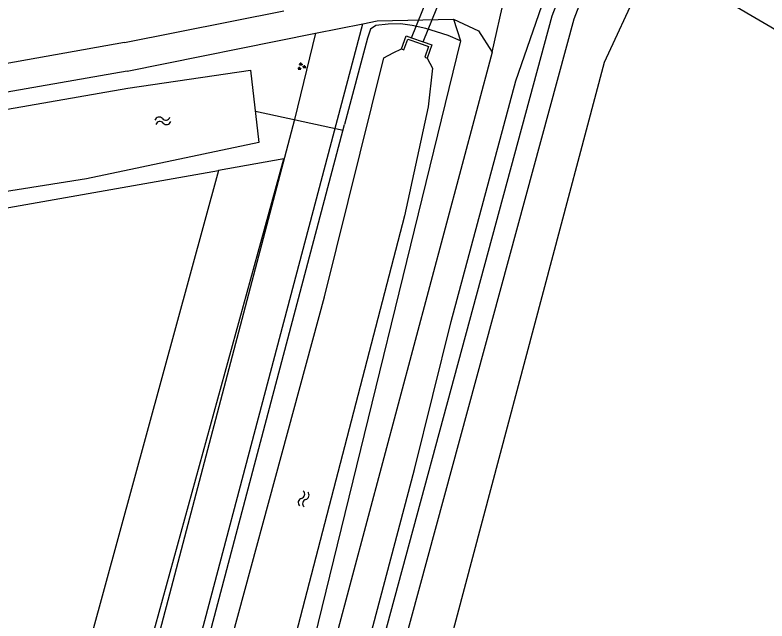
# Model space of a CAD drawing. Extents: x 133000 to 136000, y 400500 to 403500.
# Drawn here: x 134536 to 134610.2, y 402029.2 to 402089 of the extents above; entities that cross this region are included whole.
import ezdxf

# ---------------------------------------------------------------- set-up
doc = ezdxf.new("R2010")
doc.units = 0
for name, color, linetype in [('gg-knt-onverhard', 7, 'Continuous'), ('gg-knt-verharding', 7, 'Continuous'), ('gg-kntw-bovenkant insteek waterloop', 7, 'Continuous'), ('gg-kntw-waterlijn', 7, 'Continuous'), ('gg-kwrk-duiker nz buis', 7, 'Continuous'), ('gg-kwrk-duiker nz vlak', 7, 'Continuous'), ('gg-kwrk-uitstroombak niveau min 01', 7, 'Continuous'), ('gt-grn-groengrens', 7, 'Continuous'), ('gt-grn-weggrens', 7, 'Continuous'), ('gt-symb-groenvak', 7, 'Continuous'), ('gt-symb-watersymbool', 7, 'Continuous'), ('gx-grn-maaiveld', 7, 'Continuous')]:
    doc.layers.add(name, color=color, linetype=linetype)

# ---------------------------------------------------------------- blocks, each defined once
blk = doc.blocks.new('gt0-WA')
at = {"layer": 'gt-symb-watersymbool'}
for centre, start, end in [((-0.323, 0.022), 28.07249, 151.92751), ((0.427, 0.422), 208.07248, 331.92751), ((-0.323, -0.428), 28.07249, 151.92751), ((0.427, -0.028), 208.07248, 331.92751)]:
    blk.add_arc(centre, 0.425, start, end, dxfattribs=at)
blk = doc.blocks.new('gt0-GRVAK')
at = {"layer": 'gt-symb-groenvak'}
for p, q in [((-0.11, 0.189), (-0.228, 0.24)), ((-0.182, 0.153), (0.088, 0.153)), ((-0.091, 0.211), (-0.156, 0.322)), ((-0.047, 0.214), (-0.047, 0.393)), ((-0.004, 0.211), (0.061, 0.322)), ((0.015, 0.189), (0.133, 0.24)), ((0.262, -0.052), (0.197, 0.059)), ((0.305, -0.049), (0.305, 0.13)), ((0.349, -0.052), (0.414, 0.059)), ((-0.245, -0.228), (-0.363, -0.177)), ((-0.318, -0.264), (-0.047, -0.264)), ((-0.226, -0.206), (-0.291, -0.095)), ((-0.183, -0.203), (-0.183, -0.024)), ((-0.139, -0.206), (-0.074, -0.095)), ((-0.12, -0.228), (-0.002, -0.177)), ((0.243, -0.074), (0.125, -0.023)), ((0.17, -0.11), (0.441, -0.11)), ((0.368, -0.074), (0.486, -0.023))]:
    blk.add_line(p, q, dxfattribs=at)

msp = doc.modelspace()

# ---------------------------------------------------------------- linework, layer by layer
at = {"layer": 'gg-knt-onverhard'}
for p, q in [((134546.77, 402086.29), (134562.507, 402089.41)), ((134565.653, 402087.199), (134570.309, 402088.134)), ((134547.041, 402083.46), (134565.653, 402087.199)), ((134583.081, 402085.34), (134560.256, 402000))]:
    msp.add_line(p, q, dxfattribs=at)
for points in [[(134494.559, 401738.58), (134494.559, 401739.669), (134497.497, 401751.913), (134504.091, 401777.264), (134511.627, 401805.246), (134517.683, 401827.782), (134522.089, 401843.499), (134527.386, 401861.336), (134532.136, 401880.767), (134538.909, 401908.083), (134543.812, 401926.055), (134552.017, 401956.346), (134559.804, 401986.046), (134564.117, 402002.196), (134569.734, 402022.678), (134575.401, 402044.143), (134579.027, 402058.747), (134585.402, 402082.515), (134589.701, 402094.872), (134600.84, 402120.546), (134607.347, 402134.731), (134608.901, 402137.429)], [(134570.309, 402088.134), (134571.731, 402088.42), (134579.251, 402088.58)], [(134579.251, 402088.58), (134581.721, 402087.45), (134583.081, 402085.34)], [(134546.77, 402086.29), (134500, 402077.921), (134384.39, 402057.638)], [(134547.041, 402083.46), (134500, 402075.229), (134457.659, 402067.598), (134375.032, 402053.3), (134373.309, 402052.966), (134371.762, 402052.532), (134371.295, 402052.352)]]:
    msp.add_lwpolyline(points, dxfattribs=at)
at = {"layer": 'gg-knt-verharding'}
for points in [[(134608.901, 402137.429), (134608.782, 402135.43), (134608.181, 402132.95), (134593.962, 402101.78), (134588.962, 402088.87), (134564.919, 402000)], [(134567.1, 402000), (134591.172, 402088.63), (134595.813, 402100.701)]]:
    msp.add_lwpolyline(points, dxfattribs=at)
at = {"layer": 'gg-kntw-bovenkant insteek waterloop'}
for p, q in [((134579.951, 402086.44), (134558.779, 402000)), ((134547.803, 402000), (134568.509, 402078.206)), ((134560.061, 402076.42), (134543.032, 402072.82))]:
    msp.add_line(p, q, dxfattribs=at)
for points in [[(134547.102, 402081.78), (134559.231, 402083.56), (134560.061, 402076.42)], [(134373.706, 402044.504), (134372.415, 402044.601), (134371.536, 402044.978), (134370.715, 402045.589), (134370.046, 402046.263), (134369.518, 402047.106), (134369.327, 402047.764), (134369.347, 402048.777), (134369.585, 402049.43), (134370.213, 402050.216), (134370.572, 402050.467), (134371.485, 402050.892), (134399.062, 402055.96), (134547.102, 402081.78)], [(134543.032, 402072.82), (134466.721, 402060.737), (134373.706, 402044.504)]]:
    msp.add_lwpolyline(points, dxfattribs=at)
at = {"layer": 'gg-kntw-waterlijn'}
for points in [[(134519.927, 401879.548), (134519.04, 401879.888), (134518.711, 401882.193), (134536.223, 401949.382), (134553.802, 402014.266), (134566.517, 402061.197), (134572.368, 402084.781), (134573.29, 402085.278), (134574.119, 402085.651)], [(134576.66, 402084.74), (134577.196, 402083.754), (134576.746, 402079.939), (134574.409, 402069.169), (134561.735, 402020.293), (134548.305, 401970.263)]]:
    msp.add_lwpolyline(points, dxfattribs=at)
at = {"layer": 'gg-kwrk-duiker nz buis'}
msp.add_line((134559.701, 402079.515), (134568.36, 402077.644), dxfattribs=at)
at = {"layer": 'gg-kwrk-duiker nz vlak'}
for p, q in [((134575.127, 402086.759), (134578.017, 402093.91)), ((134576.258, 402086.353), (134579.146, 402093.499))]:
    msp.add_line(p, q, dxfattribs=at)
at = {"layer": 'gg-kwrk-uitstroombak niveau min 01'}
for p, q in [((134575.127, 402086.759), (134576.258, 402086.353)), ((134575.032, 402086.523), (134576.163, 402086.117))]:
    msp.add_line(p, q, dxfattribs=at)
for points in [[(134574.119, 402085.651), (134574.586, 402086.953), (134575.127, 402086.759)], [(134574.119, 402085.651), (134574.358, 402085.565), (134574.739, 402086.628), (134575.032, 402086.523)], [(134576.163, 402086.117), (134576.802, 402085.888), (134576.421, 402084.825), (134576.66, 402084.74)], [(134576.258, 402086.353), (134577.127, 402086.041), (134576.66, 402084.74)]]:
    msp.add_lwpolyline(points, dxfattribs=at)
at = {"layer": 'gt-grn-groengrens'}
for p, q in [((134579.251, 402088.58), (134579.951, 402086.44)), ((134565.653, 402087.199), (134563.573, 402078.678)), ((134537.157, 401982.549), (134562.507, 402074.798)), ((134562.507, 402074.798), (134556.067, 402073.658)), ((134366.92, 402040.194), (134556.067, 402073.658)), ((134556.067, 402073.658), (134530.824, 401981.429))]:
    msp.add_line(p, q, dxfattribs=at)
for points in [[(134601.782, 402093.006), (134644.464, 402068.024), (134696.134, 402038.984)], [(134510.985, 401768.679), (134538.142, 401869.611), (134576.115, 402016.448), (134594.149, 402084.358), (134597.545, 402091.679)], [(134514.414, 401878.012), (134544.429, 401990.349), (134570.309, 402088.134)], [(134563.573, 402078.678), (134540.528, 401991.245), (134510.059, 401877.216)]]:
    msp.add_lwpolyline(points, dxfattribs=at)
at = {"layer": 'gt-grn-weggrens'}
msp.add_line((134583.081, 402085.34), (134584.951, 402093.67), dxfattribs=at)
at = {"layer": 'gx-grn-maaiveld'}
msp.add_lwpolyline([(134579.951, 402086.44), (134578.725, 402086.989), (134577.567, 402087.348), (134576.523, 402087.674), (134575.192, 402087.958), (134574.025, 402088.136), (134572.802, 402088.101), (134571.578, 402087.967), (134571.07, 402087.596), (134570.776, 402086.716), (134568.509, 402078.206)], dxfattribs=at)

# ---------------------------------------------------------------- block references
at = {"layer": 'gt-symb-groenvak'}
msp.add_blockref('gt0-GRVAK', (134564.242, 402083.922), dxfattribs=at)
at = {"layer": 'gt-symb-watersymbool'}
for p, rotation in [((134550.519, 402078.546), 11.5907368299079), ((134564.452, 402041.196), 76.04717668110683)]:
    msp.add_blockref('gt0-WA', p, dxfattribs=dict(at, rotation=rotation))

doc.saveas('drawing.dxf')
